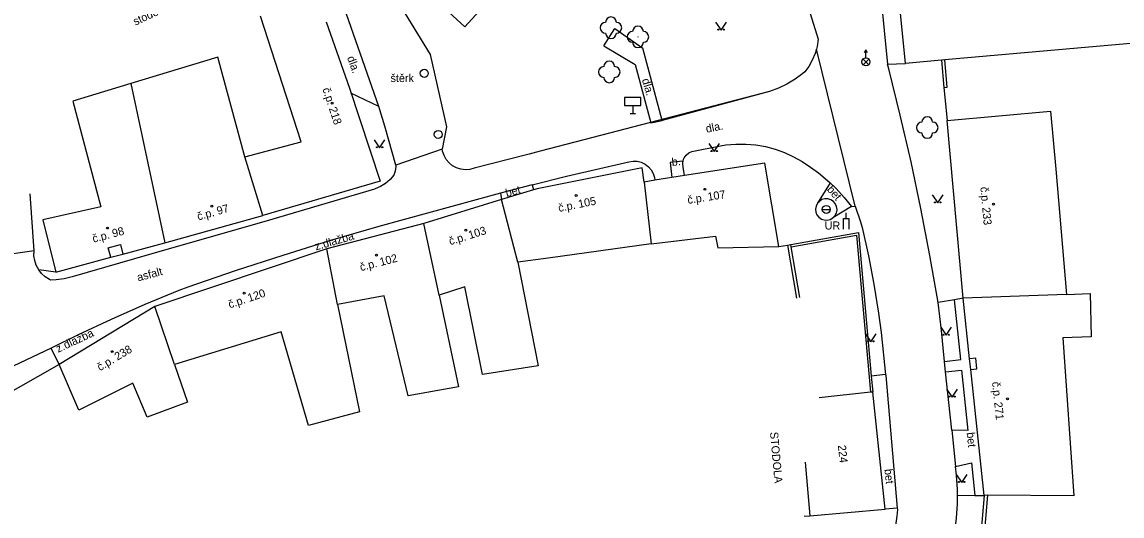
# Model space of a CAD drawing. Extents: x -544674 to -541478, y -1199076 to -1195527.
# Drawn here: x -542685.3 to -542583, y -1198126.6 to -1198080.6 of the extents above; entities that cross this region are included whole.
import ezdxf

# ---------------------------------------------------------------- set-up
doc = ezdxf.new("R2010")
doc.units = 0
for name, color, linetype in [('BUDOVY_MĚŘ', 7, 'Continuous'), ('BUDOVY_NEMĚŘ', 7, 'Continuous'), ('MAP_ZN_BP', 7, 'Continuous'), ('POMOC_POPIS', 7, 'Continuous'), ('ROZHRANÍ_PLOCH', 7, 'Continuous'), ('ZELEŇ', 7, 'Continuous'), ('ZN_BP', 7, 'Continuous'), ('ZN_BUDOV', 7, 'Continuous'), ('ZN_DOPLŇKOVÉ', 7, 'Continuous'), ('ZN_KULTUR', 7, 'Continuous'), ('Č_POPIS_ORIENT', 7, 'Continuous')]:
    doc.layers.add(name, color=color, linetype=linetype)

msp = doc.modelspace()

# ---------------------------------------------------------------- linework, layer by layer
at = {"layer": 'BUDOVY_MĚŘ'}
for points in [[(-542650.76, -1198074.99), (-542644.14, -1198081.09), (-542632.49, -1198068.31)], [(-542603.16, -1198084.48), (-542604.52, -1198071.12)], [(-542657.03, -1198080.63), (-542654.87, -1198086.79), (-542652.02, -1198095.43)], [(-542599.83, -1198084.19), (-542603.16, -1198084.48)], [(-542599.53, -1198084.16), (-542599.83, -1198084.19)], [(-542597.8, -1198106.32), (-542599.3, -1198089.79)], [(-542616.26, -1198093.77), (-542623.73, -1198094.92)], [(-542614.95, -1198101.52), (-542616.26, -1198093.77)], [(-542627.48, -1198095.51), (-542627.65, -1198094.2), (-542637.42, -1198096.14), (-542637.74, -1198096.24)], [(-542623.73, -1198094.92), (-542626.48, -1198095.35)], [(-542652.02, -1198095.43), (-542662.93, -1198098.61)], [(-542626.48, -1198095.35), (-542627.48, -1198095.51)], [(-542637.74, -1198096.24), (-542640.72, -1198097.13)], [(-542640.72, -1198097.13), (-542647.94, -1198099.38)], [(-542672.02, -1198101.16), (-542662.93, -1198098.61)], [(-542647.94, -1198099.38), (-542656.98, -1198101.73)], [(-542675.92, -1198102.21), (-542672.02, -1198101.16)], [(-542677.04, -1198102.51), (-542677.28, -1198101.63), (-542676.16, -1198101.33), (-542675.92, -1198102.21)], [(-542677.04, -1198102.51), (-542675.92, -1198102.21)], [(-542656.98, -1198101.73), (-542672.95, -1198107.08)], [(-542682.17, -1198103.88), (-542677.04, -1198102.51)], [(-542672.95, -1198107.08), (-542681.86, -1198112.47)], [(-542597.21, -1198111.95), (-542597.8, -1198106.32)], [(-542597.1, -1198112.95), (-542596.55, -1198112.89), (-542596.65, -1198111.89), (-542597.21, -1198111.95)], [(-542597.1, -1198112.95), (-542597.21, -1198111.95)], [(-542681.86, -1198112.47), (-542687.7, -1198115.79), (-542692.9, -1198118.51)], [(-542595.85, -1198124.66), (-542597.1, -1198112.95)], [(-542606.42, -1198115.06), (-542611.19, -1198115.58)], [(-542606.22, -1198115.04), (-542606.42, -1198115.06)], [(-542605.05, -1198125.92), (-542606.22, -1198115.04)], [(-542612.51, -1198121.57), (-542612.06, -1198126.55)], [(-542595.55, -1198124.63), (-542595.85, -1198124.66)], [(-542612.6, -1198126.57), (-542612.06, -1198126.55)], [(-542612.06, -1198126.55), (-542605.05, -1198125.92)]]:
    msp.add_lwpolyline(points, dxfattribs=at)
at = {"layer": 'BUDOVY_NEMĚŘ'}
for points in [[(-542662.93, -1198098.61), (-542664.59, -1198093.18), (-542659.36, -1198091.77), (-542663.14, -1198080.08)], [(-542578.73, -1198082.33), (-542599.53, -1198084.16)], [(-542667.09, -1198083.91), (-542675.19, -1198086.36)], [(-542664.59, -1198093.18), (-542667.09, -1198083.91)], [(-542675.19, -1198086.36), (-542680.57, -1198087.99)], [(-542675.19, -1198086.36), (-542672.02, -1198101.16)], [(-542680.57, -1198087.99), (-542677.98, -1198097.82)], [(-542599.3, -1198089.79), (-542589.68, -1198088.91)], [(-542589.68, -1198088.91), (-542589.21, -1198094.32)], [(-542589.21, -1198094.32), (-542588.21, -1198105.98)], [(-542627.48, -1198095.51), (-542626.83, -1198101.27)], [(-542677.98, -1198097.82), (-542683.36, -1198099.04)], [(-542639.2, -1198102.97), (-542640.72, -1198097.13)], [(-542683.36, -1198099.04), (-542682.17, -1198103.88)], [(-542646.52, -1198106.03), (-542647.94, -1198099.38)], [(-542626.83, -1198101.27), (-542620.85, -1198100.54)], [(-542620.85, -1198100.54), (-542620.62, -1198101.64), (-542614.95, -1198101.52)], [(-542655.96, -1198106.89), (-542656.98, -1198101.73)], [(-542626.83, -1198101.27), (-542636.39, -1198102.58)], [(-542636.39, -1198102.58), (-542639.2, -1198102.97)], [(-542639.2, -1198102.97), (-542637.33, -1198112.59)], [(-542644.14, -1198105.27), (-542646.52, -1198106.03)], [(-542642.51, -1198113.42), (-542644.14, -1198105.27)], [(-542651.65, -1198106.08), (-542655.96, -1198106.89)], [(-542649.42, -1198115.4), (-542651.65, -1198106.08)], [(-542646.52, -1198106.03), (-542644.74, -1198114.56)], [(-542588.21, -1198105.98), (-542597.8, -1198106.32)], [(-542588.21, -1198105.98), (-542586.02, -1198105.89)], [(-542586.02, -1198105.89), (-542585.9, -1198109.89)], [(-542671.12, -1198112.49), (-542672.95, -1198107.08)], [(-542655.96, -1198106.89), (-542653.92, -1198116.89)], [(-542661.2, -1198109.45), (-542671.12, -1198112.49)], [(-542658.67, -1198118.16), (-542661.2, -1198109.45)], [(-542585.9, -1198109.89), (-542588.54, -1198109.99)], [(-542588.54, -1198109.99), (-542587.51, -1198124.67)], [(-542680.01, -1198116.72), (-542681.86, -1198112.47)], [(-542671.12, -1198112.49), (-542669.93, -1198115.98)], [(-542637.33, -1198112.59), (-542642.51, -1198113.42)], [(-542675, -1198114.21), (-542680.01, -1198116.72)], [(-542673.66, -1198117.36), (-542675, -1198114.21)], [(-542644.74, -1198114.56), (-542649.42, -1198115.4)], [(-542669.93, -1198115.98), (-542673.66, -1198117.36)], [(-542653.92, -1198116.89), (-542658.67, -1198118.16)], [(-542587.51, -1198124.67), (-542595.55, -1198124.63)]]:
    msp.add_lwpolyline(points, dxfattribs=at)
at = {"layer": 'MAP_ZN_BP'}
for centre, radius in [((-542647.91, -1198085.41), 0.375), ((-542647.91, -1198085.41), 0.0005), ((-542646.61, -1198091.09), 0.375), ((-542646.61, -1198091.09), 0.0005)]:
    msp.add_circle(centre, radius, dxfattribs=at)
at = {"layer": 'ROZHRANÍ_PLOCH'}
for points in [[(-542604.52, -1198071.12), (-542606.09, -1198072.01), (-542604.84, -1198084.57)], [(-542613.13, -1198076.34), (-542611.28, -1198082.23), (-542611.39, -1198082.9), (-542611.46, -1198083.16)], [(-542652.13, -1198088.5), (-542655.13, -1198079.92)], [(-542649.71, -1198079.8), (-542647.35, -1198083.65)], [(-542631.23, -1198082.84), (-542630.2, -1198081.23)], [(-542630.2, -1198081.23), (-542627.59, -1198083.08)], [(-542647.35, -1198083.65), (-542645.84, -1198090.37)], [(-542631.23, -1198082.84), (-542628.3, -1198084.6)], [(-542611.46, -1198083.16), (-542611.57, -1198083.55), (-542611.84, -1198084.17), (-542612.17, -1198084.76), (-542612.54, -1198085.27), (-542612.73, -1198085.43), (-542613.44, -1198085.95), (-542614.19, -1198086.41), (-542614.98, -1198086.8), (-542615.8, -1198087.11), (-542630.7, -1198090.98)], [(-542625.78, -1198089.78), (-542627.59, -1198083.08)], [(-542611.46, -1198083.16), (-542611.57, -1198083.55), (-542611.84, -1198084.17), (-542612.17, -1198084.76), (-542612.54, -1198085.27), (-542612.73, -1198085.43), (-542613.44, -1198085.95), (-542614.19, -1198086.41), (-542614.98, -1198086.8), (-542615.8, -1198087.11), (-542625.78, -1198089.78)], [(-542607.84, -1198097.77), (-542611.46, -1198083.16)], [(-542628.3, -1198084.6), (-542626.86, -1198090.02)], [(-542604.84, -1198084.57), (-542603.16, -1198084.48)], [(-542600.15, -1198106.72), (-542600.91, -1198102.34), (-542601.75, -1198097.98), (-542602.66, -1198093.63), (-542603.66, -1198089.3), (-542604.73, -1198084.99), (-542604.84, -1198084.57)], [(-542652.13, -1198088.5), (-542654.72, -1198087.25)], [(-542651.56, -1198090.33), (-542652.13, -1198088.5)], [(-542626.86, -1198090.02), (-542625.78, -1198089.78)], [(-542650.56, -1198093.95), (-542651.56, -1198090.33)], [(-542645.84, -1198090.37), (-542646.24, -1198092.45)], [(-542630.7, -1198090.98), (-542637.12, -1198092.65)], [(-542623.82, -1198094.33), (-542623.85, -1198094.16), (-542623.87, -1198093.77), (-542623.81, -1198093.39), (-542623.79, -1198093.32), (-542623.76, -1198093.26), (-542623.57, -1198093), (-542623.32, -1198092.8), (-542623.03, -1198092.66), (-542620.2, -1198092.11), (-542619.88, -1198092.06), (-542618.95, -1198091.98), (-542618.03, -1198091.98), (-542617.1, -1198092.06), (-542616.19, -1198092.22), (-542615.29, -1198092.46), (-542614.42, -1198092.77), (-542613.58, -1198093.16), (-542612.77, -1198093.61), (-542612.01, -1198094.14), (-542611.27, -1198094.67), (-542610.42, -1198095.37), (-542610.18, -1198095.59)], [(-542638.17, -1198092.92), (-542638.4, -1198092.98), (-542643.26, -1198094.23), (-542643.67, -1198094.34), (-542644.09, -1198094.37), (-542644.5, -1198094.32), (-542644.91, -1198094.2), (-542645.28, -1198094), (-542645.6, -1198093.73), (-542645.87, -1198093.41), (-542646.07, -1198093.04), (-542646.21, -1198092.64), (-542646.24, -1198092.45), (-542650.56, -1198093.95), (-542650.56, -1198094.07), (-542650.61, -1198094.49), (-542650.73, -1198094.88), (-542651.09, -1198095.29), (-542651.51, -1198095.65), (-542651.97, -1198095.94)], [(-542646.24, -1198092.45), (-542650.56, -1198093.95)], [(-542638.17, -1198092.92), (-542638.4, -1198092.98), (-542643.26, -1198094.23), (-542643.67, -1198094.34), (-542644.09, -1198094.37), (-542644.5, -1198094.32), (-542644.91, -1198094.2), (-542645.28, -1198094), (-542645.6, -1198093.73), (-542645.87, -1198093.41), (-542646.07, -1198093.04), (-542646.21, -1198092.64), (-542646.24, -1198092.45)], [(-542637.12, -1198092.65), (-542638.17, -1198092.92)], [(-542637.88, -1198095.76), (-542634.69, -1198094.98), (-542628.89, -1198093.62), (-542628.5, -1198093.56), (-542628.11, -1198093.58), (-542627.73, -1198093.67), (-542627.38, -1198093.85), (-542627.07, -1198094.09), (-542626.82, -1198094.38), (-542626.63, -1198094.73), (-542626.51, -1198095.1), (-542626.48, -1198095.35)], [(-542623.89, -1198093.56), (-542625.05, -1198093.7)], [(-542625.05, -1198093.7), (-542624.88, -1198095.1)], [(-542623.82, -1198094.33), (-542623.85, -1198094.16), (-542623.87, -1198093.77), (-542623.89, -1198093.56)], [(-542623.73, -1198094.92), (-542623.82, -1198094.33)], [(-542651.97, -1198095.94), (-542652.48, -1198096.16), (-542652.54, -1198096.18), (-542662.81, -1198099.2), (-542671.85, -1198101.79), (-542680.64, -1198104.33), (-542681.38, -1198104.51), (-542682.13, -1198104.61), (-542682.62, -1198104.63), (-542682.75, -1198104.57), (-542683.14, -1198104.32), (-542683.48, -1198104.02), (-542683.74, -1198103.69)], [(-542637.88, -1198095.76), (-542640.81, -1198096.56)], [(-542637.88, -1198095.76), (-542637.74, -1198096.24)], [(-542610.18, -1198095.59), (-542611.36, -1198097.48)], [(-542610.18, -1198095.59), (-542609.62, -1198096.12), (-542608.88, -1198096.94), (-542608.2, -1198097.8)], [(-542684.17, -1198101.9), (-542684.55, -1198096.61)], [(-542640.81, -1198096.56), (-542652.14, -1198099.66), (-542656.61, -1198100.96), (-542661.06, -1198102.33), (-542665.48, -1198103.78), (-542669.88, -1198105.3), (-542670.73, -1198105.61), (-542673.88, -1198106.91), (-542677, -1198108.28), (-542680.09, -1198109.73), (-542682.58, -1198110.96)], [(-542640.81, -1198096.56), (-542640.72, -1198097.13)], [(-542609.92, -1198098.85), (-542609.73, -1198098.64), (-542609.6, -1198098.39), (-542609.54, -1198098.12), (-542609.54, -1198098.06), (-542609.58, -1198097.78), (-542609.7, -1198097.52), (-542609.88, -1198097.31), (-542610.12, -1198097.16), (-542610.39, -1198097.07), (-542610.67, -1198097.07), (-542610.94, -1198097.14), (-542611.36, -1198097.48)], [(-542611.36, -1198097.48), (-542611.49, -1198097.75), (-542611.54, -1198098.03), (-542611.51, -1198098.31), (-542611.4, -1198098.57), (-542611.22, -1198098.79), (-542610.99, -1198098.95), (-542610.72, -1198099.04), (-542610.44, -1198099.06), (-542610.17, -1198098.99), (-542609.92, -1198098.85)], [(-542608.2, -1198097.8), (-542609.92, -1198098.85)], [(-542608.2, -1198097.8), (-542607.84, -1198097.77)], [(-542607.84, -1198097.77), (-542607.35, -1198099.21), (-542607.19, -1198099.73), (-542606.61, -1198102.37), (-542606.11, -1198105.02), (-542605.69, -1198107.69), (-542605.45, -1198109.5), (-542605.02, -1198113.4)], [(-542684.17, -1198101.9), (-542687.65, -1198102.41)], [(-542683.74, -1198103.69), (-542683.98, -1198103.25), (-542684.12, -1198102.81), (-542684.19, -1198102.36), (-542684.17, -1198101.9)], [(-542682.17, -1198103.88), (-542683.74, -1198103.69)], [(-542598.61, -1198106.46), (-542600.15, -1198106.72)], [(-542599.56, -1198112.19), (-542599.84, -1198109.3), (-542600.15, -1198106.72)], [(-542599.56, -1198112.19), (-542598.02, -1198112.02), (-542598.61, -1198106.46)], [(-542597.8, -1198106.32), (-542598.61, -1198106.46)], [(-542682.58, -1198110.96), (-542693.82, -1198116.27)], [(-542681.86, -1198112.47), (-542682.58, -1198110.96)], [(-542599.45, -1198113.15), (-542599.56, -1198112.19)], [(-542605.02, -1198113.4), (-542606.35, -1198113.55)], [(-542605.02, -1198113.4), (-542605.01, -1198113.51), (-542603.94, -1198125.82)], [(-542599.45, -1198113.15), (-542597.98, -1198112.99), (-542597.39, -1198118.62), (-542598.86, -1198118.59)], [(-542598.86, -1198118.59), (-542599.45, -1198113.15)], [(-542598.86, -1198118.59), (-542598.51, -1198121.96)], [(-542598.51, -1198121.96), (-542597.05, -1198121.63), (-542596.73, -1198124.64)], [(-542598.35, -1198124.61), (-542598.35, -1198124.1), (-542598.42, -1198122.77), (-542598.51, -1198121.96)], [(-542599.4, -1198132.05), (-542598.6, -1198128.07), (-542598.44, -1198126.75), (-542598.35, -1198125.43), (-542598.35, -1198124.61)], [(-542598.35, -1198124.61), (-542596.73, -1198124.64)], [(-542596.73, -1198124.64), (-542595.85, -1198124.66)], [(-542603.94, -1198125.82), (-542603.93, -1198125.95), (-542603.97, -1198126.56), (-542604.05, -1198127.01), (-542605.87, -1198139.25)], [(-542603.94, -1198125.82), (-542605.05, -1198125.92)]]:
    msp.add_lwpolyline(points, dxfattribs=at)
at = {"layer": 'ZELEŇ'}
for centre in [(-542630.55, -1198081.17), (-542628.04, -1198082.02), (-542630.71, -1198085.28), (-542601.15, -1198090.45)]:
    msp.add_circle(centre, 0.0005, dxfattribs=at)
for centre, start, end in [((-542631.05, -1198081.17), 89.99999, 269.99999), ((-542630.55, -1198080.67), 0, 179.99999), ((-542630.05, -1198081.17), 270, 89.99999), ((-542630.55, -1198081.67), 179.99999, 359.99999), ((-542628.54, -1198082.02), 89.99999, 269.99999), ((-542628.04, -1198081.52), 0, 179.99999), ((-542627.54, -1198082.02), 270, 89.99999), ((-542628.04, -1198082.52), 179.99999, 359.99999), ((-542631.21, -1198085.28), 89.99999, 269.99999), ((-542630.71, -1198084.78), 0, 179.99999), ((-542630.21, -1198085.28), 270, 89.99999), ((-542630.71, -1198085.78), 179.99999, 359.99999), ((-542601.15, -1198089.95), 0, 179.99999), ((-542601.65, -1198090.45), 89.99999, 269.99999), ((-542601.15, -1198090.95), 179.99999, 359.99999), ((-542600.65, -1198090.45), 270, 89.99999)]:
    msp.add_arc(centre, 0.5, start, end, dxfattribs=at)
at = {"layer": 'ZN_BP'}
for p, q in [((-542606.85, -1198083.965), (-542606.85, -1198083.215)), ((-542607.115, -1198084.604), (-542606.586, -1198084.076)), ((-542606.586, -1198084.608), (-542607.115, -1198084.076))]:
    msp.add_line(p, q, dxfattribs=at)
msp.add_lwpolyline([(-542606.975, -1198083.465), (-542606.85, -1198083.215), (-542606.725, -1198083.465)], dxfattribs=at)
msp.add_circle((-542606.85, -1198084.34), 0.375, dxfattribs=at)
at = {"layer": 'ZN_BUDOV'}
for centre in [(-542656.48, -1198088.18), (-542633.79, -1198096.76), (-542621.82, -1198096.19), (-542667.66, -1198097.75), (-542594.99, -1198097.57), (-542677.36, -1198099.79), (-542644.04, -1198099.99), (-542652.36, -1198102.32), (-542664.65, -1198105.85), (-542676.93, -1198111.28), (-542593.7, -1198115.66)]:
    msp.add_circle(centre, 0.0875, dxfattribs=at)
at = {"layer": 'ZN_DOPLŇKOVÉ'}
for p, q in [((-542628.53, -1198088.4), (-542628.53, -1198089.15)), ((-542628.78, -1198089.15), (-542628.28, -1198089.15)), ((-542610.915, -1198098.06), (-542610.165, -1198098.06)), ((-542608.68, -1198098.89), (-542608.68, -1198098.39))]:
    msp.add_line(p, q, dxfattribs=at)
for points in [[(-542599.83, -1198084.19), (-542599.61, -1198086.71)], [(-542599.61, -1198086.71), (-542599.31, -1198086.68), (-542599.53, -1198084.16)], [(-542599.61, -1198086.71), (-542599.3, -1198089.79)], [(-542608.93, -1198099.89), (-542608.93, -1198098.89), (-542608.43, -1198098.89), (-542608.43, -1198099.89)], [(-542613.84, -1198101.33), (-542607.55, -1198100.21), (-542606.35, -1198113.55)], [(-542613.81, -1198101.53), (-542607.73, -1198100.45), (-542606.42, -1198115.06)], [(-542614.95, -1198101.52), (-542614.13, -1198101.38)], [(-542614.13, -1198101.38), (-542613.84, -1198101.33)], [(-542614.13, -1198101.38), (-542613.3, -1198106.31)], [(-542613.81, -1198101.53), (-542613.84, -1198101.33)], [(-542613, -1198106.26), (-542613.81, -1198101.53)], [(-542606.35, -1198113.55), (-542606.22, -1198115.04)], [(-542595.55, -1198124.63), (-542595.89, -1198128.66), (-542596.19, -1198128.63)], [(-542595.85, -1198124.66), (-542596.19, -1198128.63)]]:
    msp.add_lwpolyline(points, dxfattribs=at)
msp.add_lwpolyline([(-542629.28, -1198088.4), (-542627.78, -1198088.4), (-542627.78, -1198087.65), (-542629.28, -1198087.65)], close=True, dxfattribs=at)
msp.add_circle((-542610.54, -1198098.06), 0.375, dxfattribs=at)
at = {"layer": 'ZN_KULTUR'}
for points in [[(-542620.82, -1198080.64), (-542620.32, -1198081.39), (-542619.82, -1198080.64)], [(-542652.56, -1198091.58), (-542652.06, -1198092.33), (-542651.56, -1198091.58)], [(-542621.46, -1198091.93), (-542620.96, -1198092.68), (-542620.46, -1198091.93)], [(-542600.68, -1198096.71), (-542600.18, -1198097.46), (-542599.68, -1198096.71)], [(-542599.89, -1198109.01), (-542599.39, -1198109.76), (-542598.89, -1198109.01)], [(-542606.89, -1198109.62), (-542606.39, -1198110.37), (-542605.89, -1198109.62)], [(-542599.35, -1198114.76), (-542598.85, -1198115.51), (-542598.35, -1198114.76)], [(-542598.45, -1198122.69), (-542597.95, -1198123.44), (-542597.45, -1198122.69)]]:
    msp.add_lwpolyline(points, dxfattribs=at)
for centre in [(-542620.57, -1198081.34), (-542620.07, -1198081.34), (-542652.31, -1198092.28), (-542651.81, -1198092.28), (-542621.21, -1198092.63), (-542620.71, -1198092.63), (-542600.43, -1198097.41), (-542599.93, -1198097.41), (-542606.64, -1198110.32), (-542606.14, -1198110.32), (-542599.64, -1198109.71), (-542599.14, -1198109.71), (-542599.1, -1198115.46), (-542598.6, -1198115.46), (-542598.2, -1198123.39), (-542597.7, -1198123.39)]:
    msp.add_circle(centre, 0.05, dxfattribs=at)

# ---------------------------------------------------------------- texts
at = {"layer": 'POMOC_POPIS'}
for s, rotation, p in [('stodola', 25.03001, (-542674.76, -1198080.98)), ('dla.', 290.02608, (-542655.1, -1198083.95)), ('dla.', 286.49597, (-542627.69, -1198086)), ('dla.', 11.60681, (-542621.66, -1198090.94)), ('b.', 6.8013, (-542624.87, -1198094.03)), ('bet', 15.27001, (-542640.24, -1198096.91)), ('bet', 310.96001, (-542610.53, -1198096.24)), ('z.dlažba', 16.06001, (-542657.97, -1198101.87)), ('asfalt', 14.99998, (-542674.5, -1198104.76)), ('z.dlažba', 25.06003, (-542681.94, -1198111.39)), ('STODOLA', 275.14001, (-542615.77, -1198118.77)), ('bet', 275.93, (-542597.49, -1198118.81)), ('bet', 276.13999, (-542605.14, -1198122.22))]:
    msp.add_text(s, height=0.75, rotation=rotation, dxfattribs=at).set_placement(p)
for s, p in [('štěrk', (-542651.04, -1198086.22)), ('UR', (-542610.69, -1198099.93))]:
    msp.add_text(s, height=0.75, dxfattribs=at).set_placement(p)
at = {"layer": 'Č_POPIS_ORIENT'}
for s, rotation, p in [('č.p. 218', 288.25999, (-542657.38, -1198086.87)), ('č.p. 233', 275.19002, (-542596.22, -1198095.99)), ('č.p. 105', 11.22997, (-542635.38, -1198098.3)), ('č.p. 107', 8.82, (-542623.39, -1198097.55)), ('č.p. 97', 15.66999, (-542668.91, -1198099.09)), ('č.p. 98', 14.99998, (-542678.65, -1198101.16)), ('č.p. 103', 17.30997, (-542645.49, -1198101.39)), ('č.p. 102', 14.56997, (-542653.79, -1198103.8)), ('č.p. 120', 18.52, (-542665.99, -1198107.27)), ('č.p. 238', 31.16999, (-542678.05, -1198113.11)), ('č.p. 271', 276.06997, (-542595.13, -1198114.11)), ('224', 276.13999, (-542609.46, -1198120))]:
    msp.add_text(s, height=0.75, rotation=rotation, dxfattribs=at).set_placement(p)

doc.saveas('drawing.dxf')
